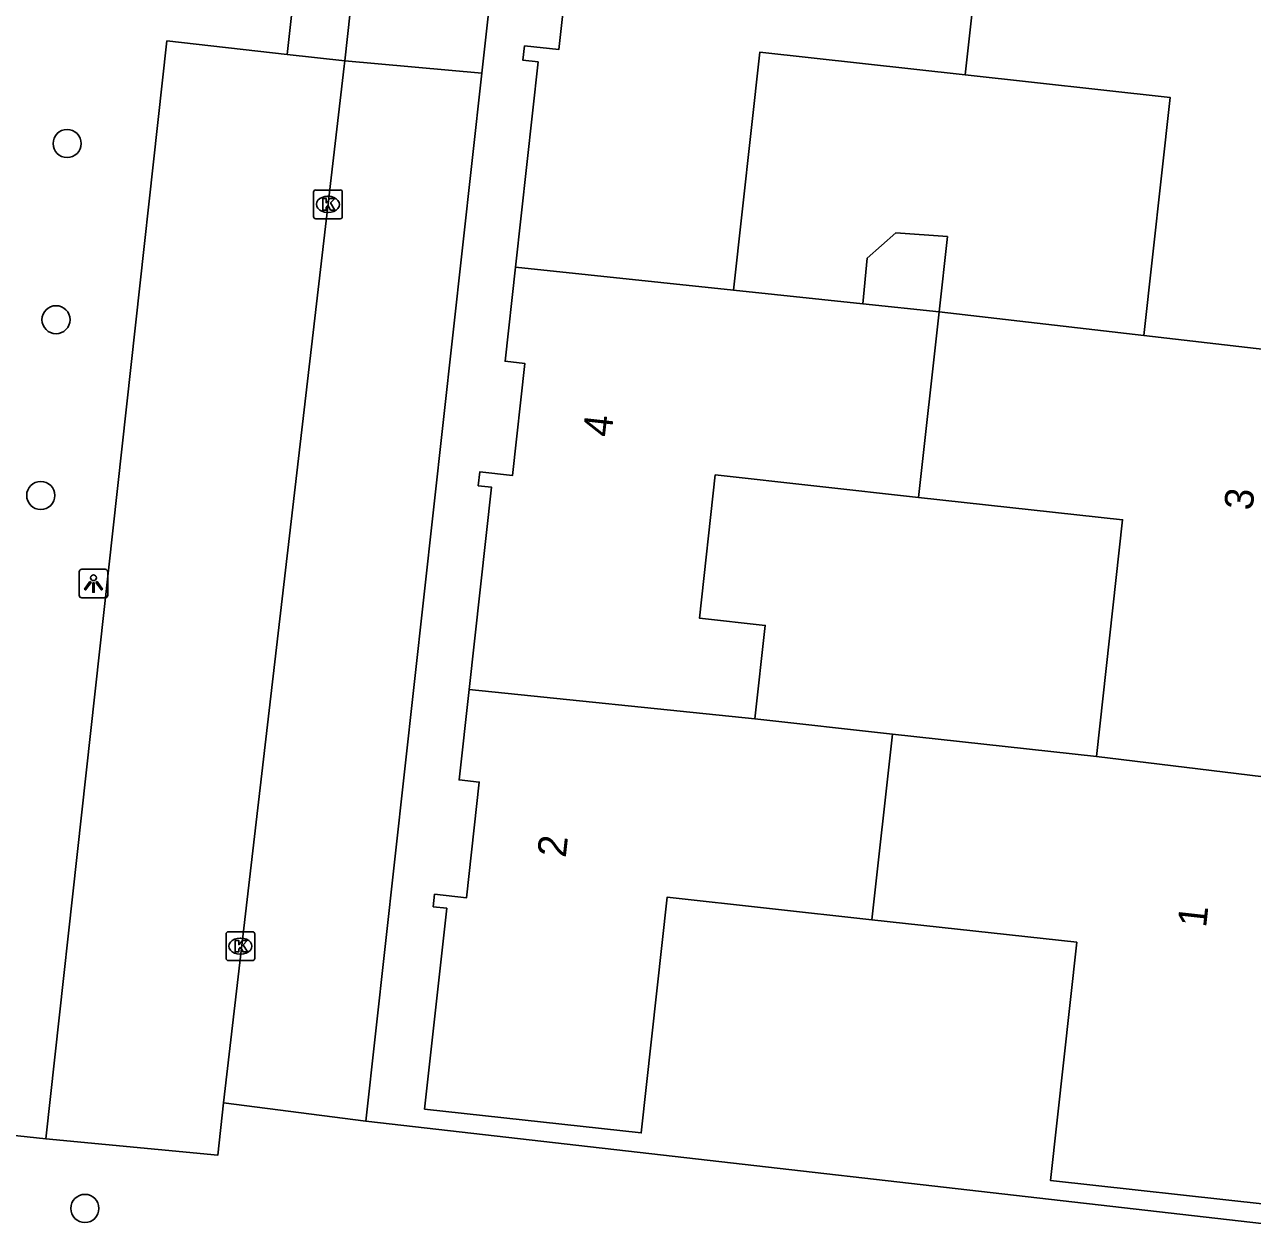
# Model space of a CAD drawing. Extents: x 162082 to 163393, y 388091 to 388632.
# Drawn here: x 162688.47 to 162731.21, y 388359.25 to 388401.23 of the extents above; entities that cross this region are included whole.
import ezdxf

# ---------------------------------------------------------------- set-up
doc = ezdxf.new("R2010")
doc.units = 0
for name, color, linetype in [('IMGEO_Boom', 7, 'Continuous'), ('IMGEO_Groenvoorziening', 7, 'Continuous'), ('IMGEO_Hek', 7, 'Continuous'), ('IMGEO_Kolk', 7, 'Continuous'), ('IMGEO_Lichtpunt', 7, 'Continuous'), ('IMGEO_Pand', 7, 'Continuous'), ('IMGEO_Pand_nummerreeks', 7, 'Continuous'), ('IMGEO_Parkeervlak_open', 7, 'Continuous'), ('IMGEO_Rijbaan_lokaal_open', 7, 'Continuous'), ('IMGEO_Voetpad_open', 7, 'Continuous')]:
    doc.layers.add(name, color=color, linetype=linetype)

msp = doc.modelspace()

# ---------------------------------------------------------------- linework, layer by layer
at = {"layer": 'IMGEO_Boom'}
for centre in [(162689.95, 388397.091), (162689.564, 388390.957), (162689.032, 388384.838), (162690.569, 388360.017)]:
    msp.add_circle(centre, 0.489, dxfattribs=at)
at = {"layer": 'IMGEO_Groenvoorziening'}
msp.add_lwpolyline([(162698.446, 388407.702), (162697.604, 388400.191)], dxfattribs=at)
at = {"layer": 'IMGEO_Hek'}
msp.add_lwpolyline([(162697.604, 388400.191), (162698.446, 388407.702)], dxfattribs=at)
at = {"layer": 'IMGEO_Kolk'}
for p, q in [((162698.528, 388394.547), (162698.528, 388395.399)), ((162698.603, 388395.473), (162699.455, 388395.473)), ((162699.529, 388395.399), (162699.529, 388394.547)), ((162699.016, 388395.253), (162699.041, 388395.253)), ((162699.455, 388394.473), (162698.603, 388394.473)), ((162699.039, 388394.693), (162699.014, 388394.693)), ((162695.557, 388369.647), (162696.409, 388369.647)), ((162695.482, 388368.721), (162695.482, 388369.573)), ((162695.97, 388369.427), (162695.995, 388369.427)), ((162696.483, 388369.573), (162696.483, 388368.721)), ((162695.993, 388368.867), (162695.968, 388368.867)), ((162696.409, 388368.647), (162695.557, 388368.647))]:
    msp.add_line(p, q, dxfattribs=at)
for points in [[(162698.528, 388394.547), (162698.528, 388395.399)], [(162698.603, 388395.473), (162699.455, 388395.473)], [(162699.529, 388395.399), (162699.529, 388394.547)], [(162698.849, 388395.173), (162698.972, 388395.173), (162698.972, 388395.022), (162699.102, 388395.173), (162699.266, 388395.173), (162699.12, 388395.022), (162699.273, 388394.773), (162699.121, 388394.773), (162699.036, 388394.937), (162698.972, 388394.87), (162698.972, 388394.773), (162698.849, 388394.773), (162698.849, 388395.173)], [(162699.455, 388394.473), (162698.603, 388394.473)], [(162695.557, 388369.647), (162696.409, 388369.647)], [(162695.482, 388368.721), (162695.482, 388369.573)], [(162695.803, 388369.347), (162695.926, 388369.347), (162695.926, 388369.196), (162696.056, 388369.347), (162696.22, 388369.347), (162696.074, 388369.196), (162696.227, 388368.947), (162696.075, 388368.947), (162695.99, 388369.111), (162695.926, 388369.044), (162695.926, 388368.947), (162695.803, 388368.947), (162695.803, 388369.347)], [(162696.483, 388369.573), (162696.483, 388368.721)], [(162696.409, 388368.647), (162695.557, 388368.647)]]:
    msp.add_lwpolyline(points, dxfattribs=at)
for centre, start, end in [((162698.605, 388395.397), 91.552, 178.448), ((162698.605, 388395.397), 91.552, 178.448), ((162699.453, 388395.397), 1.552, 88.448), ((162699.453, 388395.397), 1.552, 88.448), ((162698.605, 388394.549), 181.552, 268.448), ((162698.605, 388394.549), 181.552, 268.448), ((162699.453, 388394.549), 271.552, 358.448), ((162699.453, 388394.549), 271.552, 358.448), ((162695.559, 388369.571), 91.552, 178.448), ((162695.559, 388369.571), 91.552, 178.448), ((162696.407, 388369.571), 1.552, 88.448), ((162696.407, 388369.571), 1.552, 88.448), ((162695.559, 388368.723), 181.552, 268.448), ((162695.559, 388368.723), 181.552, 268.448), ((162696.407, 388368.723), 271.552, 358.448), ((162696.407, 388368.723), 271.552, 358.448)]:
    msp.add_arc(centre, 0.0765, start, end, dxfattribs=at)
for centre, major_axis, ratio, start_param, end_param in [((162699.015, 388394.973), (-0.387, 0.002), 0.722429, 4.712389, 7.853982), ((162699.04, 388394.973), (-0.39, 0.002), 0.717154, 1.570796, 4.712389), ((162695.969, 388369.147), (-0.387, 0.002), 0.722429, 4.712389, 7.853982), ((162695.994, 388369.147), (-0.39, 0.002), 0.717154, 1.570796, 4.712389)]:
    msp.add_ellipse(centre, major_axis=major_axis, ratio=ratio, start_param=start_param, end_param=end_param, dxfattribs=at)
at = {"layer": 'IMGEO_Lichtpunt'}
for p, q in [((162690.369, 388382.175), (162690.369, 388381.368)), ((162690.369, 388382.175), (162690.369, 388381.368)), ((162691.271, 388382.27), (162690.463, 388382.27)), ((162691.271, 388382.27), (162690.463, 388382.27)), ((162691.365, 388381.368), (162691.365, 388382.175)), ((162691.365, 388381.368), (162691.365, 388382.175)), ((162690.463, 388381.274), (162691.271, 388381.274)), ((162690.463, 388381.274), (162691.271, 388381.274))]:
    msp.add_line(p, q, dxfattribs=at)
for points in [[(162690.743, 388381.839), (162690.782, 388381.811), (162690.594, 388381.549), (162690.556, 388381.576), (162690.743, 388381.839)], [(162690.845, 388381.791), (162690.892, 388381.791), (162690.892, 388381.469), (162690.845, 388381.469), (162690.845, 388381.791)], [(162690.955, 388381.811), (162690.993, 388381.838), (162691.18, 388381.576), (162691.141, 388381.548), (162690.955, 388381.811)]]:
    msp.add_lwpolyline(points, dxfattribs=at)
msp.add_circle((162690.868, 388381.973), 0.0994, dxfattribs=at)
for centre, start, end in [((162690.463, 388382.175), 90, 180), ((162690.463, 388382.175), 90, 180), ((162691.271, 388382.175), 0, 90), ((162691.271, 388382.175), 0, 90), ((162690.463, 388381.368), 180, 270), ((162690.463, 388381.368), 180, 270), ((162691.271, 388381.368), 270, 0), ((162691.271, 388381.368), 270, 360)]:
    msp.add_arc(centre, 0.0946, start, end, dxfattribs=at)
at = {"layer": 'IMGEO_Pand'}
for points in [[(162705.557, 388392.784), (162706.346, 388399.931), (162705.816, 388399.99), (162705.872, 388400.491), (162707.063, 388400.36), (162707.502, 388404.332), (162706.907, 388404.398), (162707.268, 388407.66)], [(162721.211, 388399.483), (162721.94, 388406.082)], [(162713.147, 388391.986), (162714.06, 388400.271), (162721.211, 388399.483)], [(162721.211, 388399.483), (162728.339, 388398.698), (162727.425, 388390.409)], [(162720.301, 388391.233), (162720.59, 388393.854), (162718.796, 388393.985), (162717.797, 388393.095), (162717.643, 388391.513)], [(162705.557, 388392.784), (162705.195, 388389.51), (162705.879, 388389.434), (162705.448, 388385.531), (162704.311, 388385.656), (162704.258, 388385.177), (162704.722, 388385.126), (162703.943, 388378.08)], [(162713.147, 388391.986), (162705.557, 388392.784)], [(162717.643, 388391.513), (162713.147, 388391.986)], [(162717.643, 388391.513), (162720.301, 388391.233)], [(162719.588, 388384.772), (162720.301, 388391.233)], [(162727.425, 388390.409), (162720.301, 388391.233)], [(162734.942, 388389.54), (162727.425, 388390.409)], [(162713.89, 388377.061), (162714.249, 388380.314), (162711.959, 388380.567), (162712.508, 388385.552), (162719.588, 388384.772)], [(162719.588, 388384.772), (162726.688, 388383.99), (162725.78, 388375.75)], [(162717.965, 388370.068), (162710.84, 388370.855), (162709.933, 388362.645), (162702.393, 388363.478), (162703.166, 388370.468), (162702.692, 388370.52), (162702.74, 388370.953), (162703.853, 388370.83), (162704.298, 388374.859), (162703.596, 388374.937), (162703.943, 388378.08)], [(162703.943, 388378.08), (162713.89, 388377.061)], [(162718.678, 388376.533), (162713.89, 388377.061)], [(162718.678, 388376.533), (162717.965, 388370.068)], [(162725.78, 388375.75), (162718.678, 388376.533)], [(162733.313, 388374.837), (162725.78, 388375.75)], [(162733.313, 388374.837), (162732.954, 388371.583), (162732.336, 388371.652), (162731.895, 388367.66), (162732.996, 388367.538), (162732.951, 388367.131), (162732.529, 388367.178), (162731.753, 388360.154), (162724.176, 388360.992), (162725.092, 388369.281), (162717.965, 388370.068)]]:
    msp.add_lwpolyline(points, dxfattribs=at)
at = {"layer": 'IMGEO_Parkeervlak_open'}
for points in [[(162697.604, 388400.191), (162693.423, 388400.661), (162689.207, 388362.445)], [(162697.604, 388400.191), (162699.611, 388399.966)]]:
    msp.add_lwpolyline(points, dxfattribs=at)
at = {"layer": 'IMGEO_Rijbaan_lokaal_open'}
for points in [[(162699.611, 388399.966), (162699.59, 388399.78), (162695.391, 388363.695)], [(162699.611, 388399.966), (162704.389, 388399.538)], [(162704.389, 388399.538), (162700.343, 388363.05)], [(162700.343, 388363.05), (162695.391, 388363.695)]]:
    msp.add_lwpolyline(points, dxfattribs=at)
at = {"layer": 'IMGEO_Voetpad_open'}
for points in [[(162705.621, 388453.388), (162704.363, 388442.748), (162703.484, 388442.847), (162702.919, 388437.577), (162702.287, 388437.61), (162700.625, 388422.812), (162702.13, 388422.682), (162701.012, 388412.656), (162699.585, 388412.795), (162699.103, 388408.281), (162700.511, 388408.139), (162699.611, 388399.966)], [(162710.306, 388452.845), (162704.389, 388399.538)], [(162695.391, 388363.695), (162695.192, 388361.868), (162689.207, 388362.445)], [(162689.207, 388362.445), (162684.33, 388362.957)], [(162733.714, 388359.743), (162733.659, 388359.25), (162700.343, 388363.05)]]:
    msp.add_lwpolyline(points, dxfattribs=at)

# ---------------------------------------------------------------- texts
at = {"layer": 'IMGEO_Pand_nummerreeks'}
for s, rotation, p in [('4', 83.6977, (162708.893, 388386.849)), ('3', 83.7034, (162731.207, 388384.294)), ('2', 83.6973, (162707.305, 388372.208)), ('1', 83.696, (162729.593, 388369.772))]:
    msp.add_text(s, height=1, rotation=rotation, dxfattribs=at).set_placement(p)

doc.saveas('drawing.dxf')
